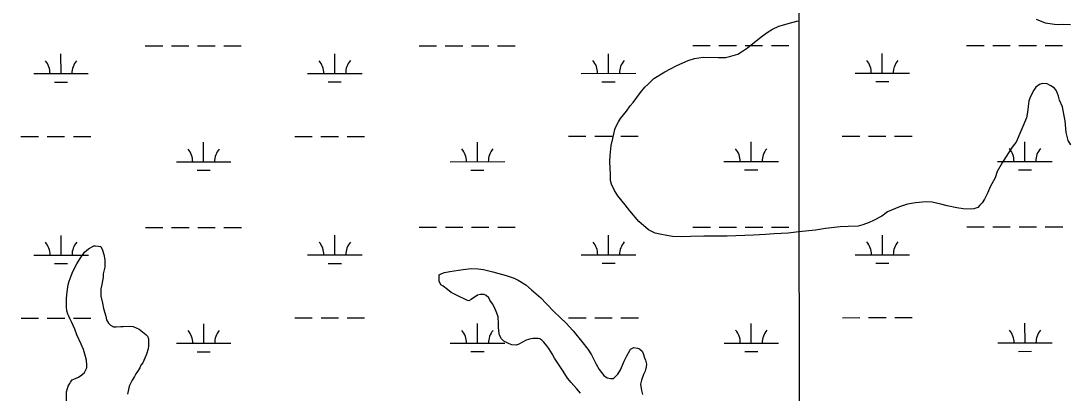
# Model space of a CAD drawing. Extents: x 3279314 to 3317160, y 734079 to 759431.
# Drawn here: x 3295148 to 3297071, y 740746 to 741428 of the extents above; entities that cross this region are included whole.
import ezdxf

# ---------------------------------------------------------------- set-up
doc = ezdxf.new("R2010")
doc.units = 0
for name, color, linetype in [('V-GRID-MAJR', 7, 'Continuous'), ('V-SITE-VEGE', 7, 'Continuous'), ('V-WETL-SWMP', 7, 'Continuous')]:
    doc.layers.add(name, color=color, linetype=linetype)

msp = doc.modelspace()

# ---------------------------------------------------------------- linework, layer by layer
at = {"layer": 'V-GRID-MAJR'}
msp.add_spline([(3296575.3, 739462.6), (3296572.6, 745521), (3296570, 751582.8), (3296567.4, 757644.7), (3296567.4, 757648)], degree=3, dxfattribs=at)
at = {"layer": 'V-SITE-VEGE'}
for p, q in [((3296525.5, 741412.4), (3296537, 741418.4)), ((3296537, 741418.4), (3296560.8, 741425)), ((3296560.8, 741425), (3296572.2, 741427.7)), ((3297008.8, 741430.7), (3297025.2, 741424.2)), ((3297025.2, 741424.2), (3297042.7, 741422)), ((3297042.7, 741422), (3297049.3, 741421)), ((3297049.3, 741421), (3297056.4, 741421.8)), ((3297056.4, 741421.8), (3297071.5, 741421.5)), ((3296479.5, 741378.7), (3296504.5, 741398.6)), ((3296504.5, 741398.6), (3296517.4, 741407.8)), ((3296517.4, 741407.8), (3296525.5, 741412.4)), ((3296468.5, 741370.9), (3296479.5, 741378.7)), ((3296370.8, 741355.2), (3296382.2, 741358.7)), ((3296382.2, 741358.7), (3296398.3, 741361.3)), ((3296398.3, 741361.3), (3296426.2, 741360.8)), ((3296426.2, 741360.8), (3296439.5, 741361)), ((3296439.5, 741361), (3296449, 741363.2)), ((3296449, 741363.2), (3296461.8, 741366.8)), ((3296461.8, 741366.8), (3296468.5, 741370.9)), ((3296328.3, 741334.6), (3296338.3, 741340.1)), ((3296338.3, 741340.1), (3296350.3, 741346.1)), ((3296350.3, 741346.1), (3296370.8, 741355.2)), ((3296302.4, 741316.7), (3296307.8, 741322.2)), ((3296307.8, 741322.2), (3296328.3, 741334.6)), ((3296283.2, 741296.7), (3296291.4, 741306.4)), ((3296291.4, 741306.4), (3296297.2, 741312)), ((3296297.2, 741312), (3296302.4, 741316.7)), ((3297004.5, 741300.7), (3296998.2, 741289.5)), ((3297007.9, 741306.3), (3297004.5, 741300.7)), ((3297014.7, 741311.4), (3297007.9, 741306.3)), ((3297019.9, 741313.2), (3297014.7, 741311.4)), ((3297028.9, 741312.5), (3297019.9, 741313.2)), ((3297035.4, 741309.1), (3297028.9, 741312.5)), ((3297042.4, 741304.3), (3297035.4, 741309.1)), ((3297046.1, 741299.5), (3297042.4, 741304.3)), ((3297049.7, 741289.9), (3297046.1, 741299.5)), ((3296270.1, 741278.5), (3296283.2, 741296.7)), ((3296995.2, 741281), (3296992.9, 741260.7)), ((3296998.2, 741289.5), (3296995.2, 741281)), ((3297051.5, 741282.8), (3297049.7, 741289.9)), ((3297057, 741270.4), (3297051.5, 741282.8)), ((3296246.8, 741249.1), (3296257.5, 741262.6)), ((3296257.5, 741262.6), (3296264.3, 741271.9)), ((3296264.3, 741271.9), (3296270.1, 741278.5)), ((3296992.9, 741260.7), (3296991.3, 741250.3)), ((3297060.4, 741253.8), (3297057, 741270.4)), ((3296237.5, 741232.2), (3296242.9, 741243)), ((3296242.9, 741243), (3296246.8, 741249.1)), ((3296991.3, 741250.3), (3296972.1, 741205.3)), ((3297062.2, 741244.8), (3297060.4, 741253.8)), ((3297064.1, 741223), (3297062.2, 741244.8)), ((3296232.5, 741212.4), (3296236.1, 741228.5)), ((3296236.1, 741228.5), (3296237.5, 741232.2)), ((3297067.7, 741208.7), (3297064.1, 741223)), ((3296229.4, 741199.7), (3296232.5, 741212.4)), ((3296972.1, 741205.3), (3296968.7, 741201.1)), ((3297072.3, 741200.6), (3297067.7, 741208.7)), ((3296227.6, 741180.8), (3296229.4, 741199.7)), ((3296963.8, 741194.5), (3296953.6, 741179.1)), ((3296968.7, 741201.1), (3296963.8, 741194.5)), ((3296227.4, 741169.5), (3296227.6, 741180.8)), ((3296228.4, 741146.3), (3296227.4, 741169.5)), ((3296946.3, 741167.9), (3296937.5, 741151.5)), ((3296953.6, 741179.1), (3296946.3, 741167.9)), ((3296228.7, 741135.4), (3296228.4, 741146.3)), ((3296937.5, 741151.5), (3296933.5, 741140.2)), ((3296230, 741128.3), (3296228.7, 741135.4)), ((3296235.9, 741116.8), (3296230, 741128.3)), ((3296933.5, 741140.2), (3296924.2, 741123.8)), ((3296241.9, 741107.3), (3296235.9, 741116.8)), ((3296255.3, 741090.9), (3296241.9, 741107.3)), ((3296920.3, 741113.5), (3296913.9, 741101.3)), ((3296924.2, 741123.8), (3296920.3, 741113.5)), ((3296264.1, 741079.4), (3296255.3, 741090.9)), ((3296758, 741087.1), (3296736.1, 741077.6)), ((3296772.8, 741091.6), (3296758, 741087.1)), ((3296787.5, 741094.1), (3296772.8, 741091.6)), ((3296806.9, 741096.1), (3296787.5, 741094.1)), ((3296818.3, 741095.5), (3296806.9, 741096.1)), ((3296834.3, 741091.9), (3296818.3, 741095.5)), ((3296845.6, 741088.8), (3296834.3, 741091.9)), ((3296863.5, 741085.2), (3296845.6, 741088.8)), ((3296905.7, 741090.1), (3296901.8, 741085.9)), ((3296910, 741094.3), (3296905.7, 741090.1)), ((3296913.9, 741101.3), (3296910, 741094.3)), ((3296280.3, 741060.2), (3296264.1, 741079.4)), ((3296725.6, 741070.2), (3296710.8, 741061.9)), ((3296736.1, 741077.6), (3296725.6, 741070.2)), ((3296874.8, 741083.1), (3296863.5, 741085.2)), ((3296889, 741082.8), (3296874.8, 741083.1)), ((3296894.7, 741083.2), (3296889, 741082.8)), ((3296901.8, 741085.9), (3296894.7, 741083.2)), ((3296298, 741044.8), (3296280.3, 741060.2)), ((3296649.5, 741050.3), (3296622.5, 741047)), ((3296664.2, 741050.9), (3296649.5, 741050.3)), ((3296682.2, 741051.6), (3296664.2, 741050.9)), ((3296690.8, 741053.8), (3296682.2, 741051.6)), ((3296702.7, 741058.3), (3296690.8, 741053.8)), ((3296710.8, 741061.9), (3296702.7, 741058.3)), ((3296310.2, 741038.9), (3296298, 741044.8)), ((3296318.7, 741036.8), (3296310.2, 741038.9)), ((3296331.4, 741034.2), (3296318.7, 741036.8)), ((3296342.3, 741032.6), (3296331.4, 741034.2)), ((3296359.3, 741032.3), (3296342.3, 741032.6)), ((3296374.9, 741032.5), (3296359.3, 741032.3)), ((3296399.5, 741033), (3296374.9, 741032.5)), ((3296417.5, 741033.2), (3296399.5, 741033)), ((3296442.5, 741033.2), (3296417.5, 741033.2)), ((3296490.8, 741035.1), (3296442.5, 741033.2)), ((3296512.6, 741036.2), (3296490.8, 741035.1)), ((3296528.7, 741037.3), (3296512.6, 741036.2)), ((3296554.3, 741038.7), (3296528.7, 741037.3)), ((3296573.7, 741041.2), (3296554.3, 741038.7)), ((3296604, 741044.5), (3296573.7, 741041.2)), ((3296622.5, 741047), (3296604, 741044.5)), ((3295264.3, 741003.8), (3295271.5, 741009.8)), ((3295271.5, 741009.8), (3295281.1, 741015.8)), ((3295281.1, 741015.8), (3295284.4, 741015.7)), ((3295284.4, 741015.7), (3295289.6, 741014.7)), ((3295289.6, 741014.7), (3295293.8, 741014.1)), ((3295293.8, 741014.1), (3295297, 741007.5)), ((3295254.6, 740990.3), (3295264.3, 741003.8)), ((3295297, 741007.5), (3295299.7, 740999.4)), ((3295299.7, 740999.4), (3295301.4, 740989.9)), ((3295242.9, 740968.7), (3295249.7, 740982.3)), ((3295249.7, 740982.3), (3295254.6, 740990.3)), ((3295301.2, 740976.6), (3295298.1, 740963.9)), ((3295301.4, 740989.9), (3295301.2, 740976.6)), ((3295950, 740971.1), (3295958.5, 740972.4)), ((3295958.5, 740972.4), (3295968, 740973.6)), ((3295968, 740973.6), (3295974.2, 740974)), ((3295974.2, 740974), (3295985.5, 740973.3)), ((3295985.5, 740973.3), (3295995.4, 740972.2)), ((3295995.4, 740972.2), (3296012.4, 740968.1)), ((3295235.9, 740950.9), (3295239.4, 740960.7)), ((3295239.4, 740960.7), (3295242.9, 740968.7)), ((3295298, 740957.8), (3295295.9, 740944.6)), ((3295298.1, 740963.9), (3295298, 740957.8)), ((3295914.2, 740950.5), (3295914.4, 740962.3)), ((3295914.4, 740962.3), (3295916.3, 740963.7)), ((3295916.3, 740963.7), (3295923.9, 740966.8)), ((3295923.9, 740966.8), (3295933.9, 740968.6)), ((3295933.9, 740968.6), (3295950, 740971.1)), ((3296012.4, 740968.1), (3296023.7, 740965.1)), ((3296023.7, 740965.1), (3296037.3, 740961)), ((3296037.3, 740961), (3296051.9, 740956)), ((3296051.9, 740956), (3296059.4, 740952.6)), ((3296059.4, 740952.6), (3296073.4, 740944.3)), ((3295232.3, 740931.1), (3295234.4, 740944.3)), ((3295234.4, 740944.3), (3295235.9, 740950.9)), ((3295294.3, 740936.6), (3295294.1, 740923.3)), ((3295295.9, 740944.6), (3295294.3, 740936.6)), ((3295917.4, 740944.3), (3295914.2, 740950.5)), ((3295921.6, 740941.3), (3295917.4, 740944.3)), ((3295929.5, 740935.5), (3295921.6, 740941.3)), ((3295936.5, 740929.7), (3295929.5, 740935.5)), ((3296073.4, 740944.3), (3296083.7, 740935.1)), ((3296083.7, 740935.1), (3296100.9, 740920.1)), ((3295230.8, 740903.7), (3295231.1, 740919.7)), ((3295231.1, 740919.7), (3295232.3, 740931.1)), ((3295294.1, 740923.3), (3295297.1, 740910.5)), ((3295945.9, 740925.3), (3295936.5, 740929.7)), ((3295951, 740922.4), (3295945.9, 740925.3)), ((3295961.3, 740917.5), (3295951, 740922.4)), ((3295966.5, 740915.5), (3295961.3, 740917.5)), ((3295968.4, 740914.5), (3295966.5, 740915.5)), ((3295973.2, 740917.2), (3295968.4, 740914.5)), ((3295984.6, 740925.1), (3295973.2, 740917.2)), ((3295989.9, 740926.4), (3295984.6, 740925.1)), ((3295996.5, 740926.3), (3295989.9, 740926.4)), ((3296000.7, 740924.3), (3295996.5, 740926.3)), ((3296005.4, 740920), (3296000.7, 740924.3)), ((3296007.2, 740916.2), (3296005.4, 740920)), ((3296012.3, 740909), (3296007.2, 740916.2)), ((3296100.9, 740920.1), (3296110.7, 740910)), ((3295231.6, 740896.1), (3295230.8, 740903.7)), ((3295233.4, 740890.4), (3295231.6, 740896.1)), ((3295297.1, 740910.5), (3295298.9, 740900.5)), ((3295298.9, 740900.5), (3295302.9, 740886.3)), ((3296015.9, 740902.3), (3296012.3, 740909)), ((3296020, 740891.8), (3296015.9, 740902.3)), ((3296110.7, 740910), (3296125, 740894.6)), ((3296125, 740894.6), (3296135.3, 740885)), ((3295235.2, 740886.6), (3295233.4, 740890.4)), ((3295237, 740882.3), (3295235.2, 740886.6)), ((3295240.2, 740876.1), (3295237, 740882.3)), ((3295246.2, 740862.7), (3295240.2, 740876.1)), ((3295302.9, 740886.3), (3295304.6, 740879.6)), ((3295304.6, 740879.6), (3295307.8, 740873.9)), ((3296022.2, 740885.1), (3296020, 740891.8)), ((3296023, 740873.3), (3296022.2, 740885.1)), ((3296135.3, 740885), (3296147.8, 740873.4)), ((3295250.2, 740852.2), (3295246.2, 740862.7)), ((3295307.8, 740873.9), (3295312, 740870)), ((3295312, 740870), (3295317.2, 740867.1)), ((3295317.2, 740867.1), (3295321.9, 740867)), ((3295321.9, 740867), (3295330.4, 740867.8)), ((3295330.4, 740867.8), (3295334.7, 740867.7)), ((3295334.7, 740867.7), (3295346.1, 740868.5)), ((3295346.1, 740868.5), (3295353.1, 740867.4)), ((3295353.1, 740867.4), (3295364.4, 740862.5)), ((3295364.4, 740862.5), (3295370.5, 740858.1)), ((3295370.5, 740858.1), (3295376.5, 740852.8)), ((3296022.8, 740865.7), (3296023, 740873.3)), ((3296024.1, 740854.8), (3296022.8, 740865.7)), ((3296147.8, 740873.4), (3296152.9, 740867.7)), ((3296152.9, 740867.7), (3296159.9, 740859.5)), ((3296159.9, 740859.5), (3296177.9, 740837.9)), ((3295258, 740835.5), (3295250.2, 740852.2)), ((3295376.5, 740852.8), (3295379.3, 740849.9)), ((3295379.3, 740849.9), (3295381.1, 740845.1)), ((3295381.1, 740845.1), (3295381.5, 740840.9)), ((3295381.5, 740840.9), (3295381.4, 740832.8)), ((3296025, 740852), (3296024.1, 740854.8)), ((3296028.6, 740844.8), (3296025, 740852)), ((3296032.8, 740840.5), (3296028.6, 740844.8)), ((3296041.7, 740836.5), (3296032.8, 740840.5)), ((3296073.5, 740842.6), (3296060.6, 740835.3)), ((3296082.1, 740845.3), (3296073.5, 740842.6)), ((3296086.8, 740845.7), (3296082.1, 740845.3)), ((3296095.8, 740845.5), (3296086.8, 740845.7)), ((3296099.1, 740845), (3296095.8, 740845.5)), ((3296102.4, 740842.6), (3296099.1, 740845)), ((3296106.1, 740839.2), (3296102.4, 740842.6)), ((3296111.6, 740832.5), (3296106.1, 740839.2)), ((3296177.9, 740837.9), (3296186.7, 740825.9)), ((3295262, 740825.5), (3295258, 740835.5)), ((3295266.1, 740812.7), (3295262, 740825.5)), ((3295380.8, 740826.7), (3295377.8, 740816.8)), ((3295381.4, 740832.8), (3295380.8, 740826.7)), ((3296047.8, 740834.1), (3296041.7, 740836.5)), ((3296055.8, 740833.5), (3296047.8, 740834.1)), ((3296060.6, 740835.3), (3296055.8, 740833.5)), ((3296115.3, 740827.2), (3296111.6, 740832.5)), ((3296121.3, 740817.6), (3296115.3, 740827.2)), ((3296125.9, 740809.5), (3296121.3, 740817.6)), ((3296186.7, 740825.9), (3296193.6, 740815.8)), ((3296258.4, 740813.7), (3296263.8, 740823.6)), ((3296263.8, 740823.6), (3296265.2, 740825.9)), ((3296265.2, 740825.9), (3296268.6, 740828.2)), ((3296268.6, 740828.2), (3296271.4, 740829.1)), ((3296271.4, 740829.1), (3296278, 740828)), ((3296278, 740828), (3296281.8, 740826.5)), ((3296281.8, 740826.5), (3296286.5, 740822.7)), ((3296286.5, 740822.7), (3296288.3, 740818.4)), ((3296288.3, 740818.4), (3296291, 740810.3)), ((3295267.8, 740806), (3295266.1, 740812.7)), ((3295268.6, 740797), (3295267.8, 740806)), ((3295370.9, 740801.3), (3295367.5, 740796.7)), ((3295374.8, 740809.8), (3295370.9, 740801.3)), ((3295377.8, 740816.8), (3295374.8, 740809.8)), ((3296141.5, 740785.6), (3296125.9, 740809.5)), ((3296193.6, 740815.8), (3296202.3, 740798.7)), ((3296202.3, 740798.7), (3296207.8, 740788.6)), ((3296246.6, 740788.4), (3296253.5, 740804.4)), ((3296253.5, 740804.4), (3296258.4, 740813.7)), ((3296291, 740810.3), (3296292.8, 740806)), ((3296292.8, 740806), (3296294.1, 740798.4)), ((3296294.1, 740798.4), (3296294, 740793.7)), ((3295259.3, 740778.8), (3295264.1, 740783.4)), ((3295264.1, 740783.4), (3295268.5, 740791.8)), ((3295268.5, 740791.8), (3295268.6, 740797)), ((3295358.2, 740780.8), (3295355.7, 740776.1)), ((3295361.1, 740785.4), (3295358.2, 740780.8)), ((3295365.5, 740792), (3295361.1, 740785.4)), ((3295367.5, 740796.7), (3295365.5, 740792)), ((3296149.8, 740773.1), (3296141.5, 740785.6)), ((3296207.8, 740788.6), (3296216.1, 740777.6)), ((3296234, 740772.5), (3296241.7, 740780)), ((3296241.7, 740780), (3296246.6, 740788.4)), ((3296289, 740779.6), (3296285, 740769.3)), ((3296291.9, 740785.7), (3296289, 740779.6)), ((3296294, 740793.7), (3296291.9, 740785.7)), ((3295234.3, 740758.4), (3295237.3, 740763.1)), ((3295237.3, 740763.1), (3295238.3, 740765.4)), ((3295238.3, 740765.4), (3295241.6, 740769.6)), ((3295241.6, 740769.6), (3295244.5, 740771)), ((3295244.5, 740771), (3295253.1, 740774.6)), ((3295253.1, 740774.6), (3295259.3, 740778.8)), ((3295349.4, 740765.8), (3295346.5, 740759.7)), ((3295351.4, 740769.5), (3295349.4, 740765.8)), ((3295355.7, 740776.1), (3295351.4, 740769.5)), ((3296156.3, 740765), (3296149.8, 740773.1)), ((3296166, 740753.9), (3296156.3, 740765)), ((3296216.1, 740777.6), (3296222.2, 740773.7)), ((3296222.2, 740773.7), (3296229.3, 740772.2)), ((3296229.3, 740772.2), (3296234, 740772.5)), ((3296285, 740769.3), (3296283.5, 740761.7)), ((3296283.5, 740761.7), (3296285.1, 740750.3)), ((3295231, 740731), (3295231.3, 740747.6)), ((3295231.3, 740747.6), (3295232.8, 740754.2)), ((3295232.8, 740754.2), (3295234.3, 740758.4)), ((3295345.4, 740755.4), (3295342.9, 740743.7)), ((3295346.5, 740759.7), (3295345.4, 740755.4)), ((3296173.4, 740745.7), (3296166, 740753.9)), ((3296285.1, 740750.3), (3296286.9, 740743.2))]:
    msp.add_line(p, q, dxfattribs=at)
at = {"layer": 'V-WETL-SWMP'}
for p, q in [((3295375.5, 741382), (3295407.5, 741382.1)), ((3295423.5, 741382.1), (3295455.5, 741382.1)), ((3295471.5, 741382.1), (3295503.5, 741382.1)), ((3295519.5, 741382.1), (3295551.5, 741382.1)), ((3295877.4, 741382.3), (3295909.4, 741382.3)), ((3295925.4, 741382.3), (3295957.4, 741382.3)), ((3295973.4, 741382.3), (3296005.4, 741382.4)), ((3296021.4, 741382.4), (3296053.4, 741382.4)), ((3296379.3, 741382.5), (3296411.3, 741382.6)), ((3296427.3, 741382.6), (3296459.3, 741382.6)), ((3296475.3, 741382.6), (3296507.3, 741382.6)), ((3296523.3, 741382.6), (3296555.3, 741382.6)), ((3296881.2, 741382.8), (3296913.2, 741382.8)), ((3296929.2, 741382.8), (3296961.2, 741382.8)), ((3296977.2, 741382.9), (3297009.2, 741382.9)), ((3297025.2, 741382.9), (3297057.2, 741382.9)), ((3295221, 741331.2), (3295220.9, 741367.2)), ((3295722.9, 741331.5), (3295722.8, 741367.5)), ((3296224.8, 741331.7), (3296224.8, 741367.7)), ((3296726.7, 741332), (3296726.7, 741368)), ((3295171, 741331.2), (3295271, 741331.2)), ((3295672.9, 741331.4), (3295772.9, 741331.5)), ((3296174.8, 741331.7), (3296274.8, 741331.8)), ((3296676.7, 741332), (3296776.7, 741332)), ((3295209, 741315.8), (3295233, 741315.8)), ((3295710.9, 741316), (3295734.9, 741316)), ((3296212.8, 741316.3), (3296236.8, 741316.3)), ((3296714.7, 741316.5), (3296738.7, 741316.6)), ((3295147.6, 741215.7), (3295179.6, 741215.8)), ((3295195.6, 741215.8), (3295227.6, 741215.8)), ((3295243.6, 741215.8), (3295275.6, 741215.8)), ((3295482.5, 741169.5), (3295482.5, 741205.5)), ((3295649.5, 741216), (3295681.5, 741216)), ((3295697.5, 741216), (3295729.5, 741216)), ((3295745.5, 741216), (3295777.5, 741216.1)), ((3295984.4, 741169.7), (3295984.4, 741205.7)), ((3296151.4, 741216.3), (3296183.4, 741216.3)), ((3296199.4, 741216.3), (3296231.4, 741216.3)), ((3296247.4, 741216.3), (3296279.4, 741216.3)), ((3296486.3, 741170), (3296486.3, 741206)), ((3296653.3, 741216.5), (3296685.3, 741216.5)), ((3296701.3, 741216.5), (3296733.3, 741216.6)), ((3296749.3, 741216.6), (3296781.3, 741216.6)), ((3296988.2, 741170.3), (3296988.2, 741206.3)), ((3295432.5, 741169.5), (3295532.5, 741169.5)), ((3295934.4, 741169.7), (3296034.4, 741169.8)), ((3296436.3, 741170), (3296536.3, 741170)), ((3296938.2, 741170.2), (3297038.2, 741170.3)), ((3295470.5, 741154), (3295494.5, 741154.1)), ((3295972.4, 741154.3), (3295996.4, 741154.3)), ((3296474.3, 741154.6), (3296498.3, 741154.6)), ((3296976.2, 741154.8), (3297000.2, 741154.8)), ((3295375.7, 741049.4), (3295407.7, 741049.4)), ((3295423.7, 741049.4), (3295455.7, 741049.4)), ((3295471.7, 741049.4), (3295503.7, 741049.4)), ((3295519.7, 741049.4), (3295551.7, 741049.4)), ((3295877.6, 741049.6), (3295909.6, 741049.6)), ((3295925.6, 741049.6), (3295957.6, 741049.7)), ((3295973.6, 741049.7), (3296005.6, 741049.7)), ((3296021.6, 741049.7), (3296053.6, 741049.7)), ((3296379.5, 741049.9), (3296411.5, 741049.9)), ((3296427.5, 741049.9), (3296459.5, 741049.9)), ((3296475.5, 741049.9), (3296507.5, 741049.9)), ((3296523.5, 741049.9), (3296555.5, 741050)), ((3296881.4, 741050.1), (3296913.4, 741050.1)), ((3296929.4, 741050.2), (3296961.4, 741050.2)), ((3296977.4, 741050.2), (3297009.4, 741050.2)), ((3297025.4, 741050.2), (3297057.4, 741050.2)), ((3295221.1, 740998.5), (3295221.1, 741034.5)), ((3295723, 740998.8), (3295723, 741034.8)), ((3296224.9, 740999.1), (3296224.9, 741035.1)), ((3296726.8, 740999.3), (3296726.8, 741035.3)), ((3295171.1, 740998.5), (3295271.1, 740998.6)), ((3295673, 740998.8), (3295773, 740998.8)), ((3296174.9, 740999), (3296274.9, 740999.1)), ((3296676.8, 740999.3), (3296776.8, 740999.3)), ((3295209.1, 740983.1), (3295233.1, 740983.1)), ((3295711, 740983.4), (3295735, 740983.4)), ((3296212.9, 740983.6), (3296236.9, 740983.6)), ((3296714.9, 740983.9), (3296738.9, 740983.9)), ((3295147.8, 740883.1), (3295179.8, 740883.1)), ((3295195.8, 740883.1), (3295227.8, 740883.1)), ((3295243.8, 740883.1), (3295275.8, 740883.1)), ((3295649.7, 740883.3), (3295681.7, 740883.3)), ((3295697.7, 740883.4), (3295729.7, 740883.4)), ((3295745.7, 740883.4), (3295777.7, 740883.4)), ((3296151.6, 740883.6), (3296183.6, 740883.6)), ((3296199.6, 740883.6), (3296231.6, 740883.6)), ((3296247.6, 740883.6), (3296279.6, 740883.6)), ((3296653.5, 740883.8), (3296685.5, 740883.9)), ((3296701.5, 740883.9), (3296733.5, 740883.9)), ((3296749.5, 740883.9), (3296781.5, 740883.9)), ((3295482.6, 740836.8), (3295482.6, 740872.8)), ((3295984.5, 740837.1), (3295984.5, 740873.1)), ((3296486.5, 740837.3), (3296486.4, 740873.3)), ((3296988.4, 740837.6), (3296988.3, 740873.6)), ((3295432.6, 740836.8), (3295532.6, 740836.8)), ((3295934.5, 740837), (3296034.5, 740837.1)), ((3296436.5, 740837.3), (3296536.5, 740837.3)), ((3296938.4, 740837.6), (3297038.4, 740837.6)), ((3295470.6, 740821.4), (3295494.6, 740821.4)), ((3295972.6, 740821.6), (3295996.6, 740821.6)), ((3296474.5, 740821.9), (3296498.5, 740821.9)), ((3296976.4, 740822.1), (3297000.4, 740822.2))]:
    msp.add_line(p, q, dxfattribs=at)
for centre, start, end in [((3295165.7, 741331.7), 359.2573, 40.801), ((3295276.2, 741331.7), 139.2573, 180.801), ((3295667.6, 741331.9), 359.2573, 40.801), ((3295778.1, 741332), 139.2573, 180.801), ((3296169.5, 741332.2), 359.2573, 40.801), ((3296280, 741332.2), 139.2573, 180.801), ((3296671.4, 741332.4), 359.2573, 40.801), ((3296781.9, 741332.5), 139.2573, 180.801), ((3295427.2, 741169.9), 359.2573, 40.801), ((3295537.7, 741170), 139.2573, 180.801), ((3295929.1, 741170.2), 359.2573, 40.801), ((3296039.6, 741170.2), 139.2573, 180.801), ((3296431, 741170.4), 359.2573, 40.801), ((3296541.5, 741170.5), 139.2573, 180.801), ((3296933, 741170.7), 359.2573, 40.801), ((3297043.4, 741170.8), 139.2573, 180.801), ((3295165.9, 740999), 359.2573, 40.801), ((3295276.4, 740999), 139.2573, 180.801), ((3295667.8, 740999.2), 359.2573, 40.801), ((3295778.3, 740999.3), 139.2573, 180.801), ((3296169.7, 740999.5), 359.2573, 40.801), ((3296280.2, 740999.6), 139.2573, 180.801), ((3296671.6, 740999.8), 359.2573, 40.801), ((3296782.1, 740999.8), 139.2573, 180.801), ((3295427.4, 740837.3), 359.2573, 40.801), ((3295537.9, 740837.3), 139.2573, 180.801), ((3295929.3, 740837.5), 359.2573, 40.801), ((3296039.8, 740837.6), 139.2573, 180.801), ((3296431.2, 740837.8), 359.2573, 40.801), ((3296541.7, 740837.8), 139.2573, 180.801), ((3296933.1, 740838), 359.2573, 40.801), ((3297043.6, 740838.1), 139.2573, 180.801)]:
    msp.add_arc(centre, 35.2, start, end, dxfattribs=at)

doc.saveas('drawing.dxf')
